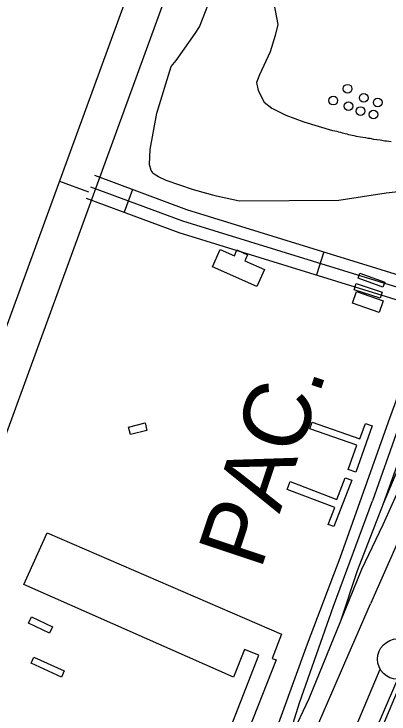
# Model space of a CAD drawing. Extents: x 3683613 to 3738215, y 469626 to 495384.
# Drawn here: x 3702435 to 3702899, y 485960 to 486827 of the extents above; entities that cross this region are included whole.
import ezdxf

# ---------------------------------------------------------------- set-up
doc = ezdxf.new("R2010")
doc.units = 0
for name, color, linetype in [('V-BLDG-OTLN', 7, 'Continuous'), ('V-DOMW-TANK', 7, 'Continuous'), ('V-FLOD-BASE', 7, 'Continuous'), ('V-LEVE-TOET', 7, 'Continuous'), ('V-RAIL-IDEN', 7, 'Continuous'), ('V-RAIL-TRAK', 7, 'Continuous'), ('V-ROAD-CNTR', 7, 'Continuous'), ('V-SITE-VEGE', 7, 'Continuous'), ('V-SURV-LINE', 7, 'Continuous')]:
    doc.layers.add(name, color=color, linetype=linetype)

msp = doc.modelspace()

# ---------------------------------------------------------------- linework, layer by layer
at = {"layer": 'V-BLDG-OTLN'}
for points in [[(3702735.69, 486489.63), (3702680.78, 486513.83), (3702690.2, 486535.21), (3702707.66, 486527.51), (3702710.88, 486534.83), (3702724.08, 486529.01), (3702720.73, 486521.4), (3702744.85, 486510.77)], [(3702891.63, 486488.7), (3702860.8, 486499.93), (3702863.08, 486506.18), (3702893.91, 486494.95)], [(3702888.01, 486475.02), (3702856.03, 486485.5), (3702858.57, 486493.26), (3702890.56, 486482.78)], [(3702853.99, 486468.96), (3702858.93, 486483.26), (3702891.83, 486471.92), (3702886.89, 486457.61)], [(3702576.82, 486315.58), (3702597.19, 486320.61), (3702599.45, 486311.46), (3702579.07, 486306.44)], [(3702878.38, 486317.04), (3702858.13, 486259.67), (3702848.59, 486263.03), (3702859.17, 486293.03), (3702800.96, 486313.57), (3702803.88, 486321.82), (3702863.11, 486300.92), (3702869.86, 486320.05)], [(3702852.94, 486249.8), (3702831.01, 486192.4), (3702823.97, 486195.09), (3702831.89, 486215.8), (3702772.9, 486238.34), (3702776.59, 486247.99), (3702834.63, 486225.82), (3702844.95, 486252.85)], [(3702759.48, 486027.22), (3702719.54, 485925.66), (3702699, 485933.74), (3702738.12, 486033.23), (3702720.27, 486040.25), (3702706.77, 486005.91), (3702447.27, 486120.55), (3702475.91, 486184.64), (3702766.08, 486059.31), (3702754.38, 486029.23)], [(3702478.86, 486060.58), (3702452.88, 486072.6), (3702456.51, 486080.44), (3702482.49, 486068.43)], [(3702493.6, 486006.05), (3702456.05, 486023.24), (3702459.5, 486030.78), (3702497.05, 486013.58)]]:
    msp.add_lwpolyline(points, close=True, dxfattribs=at)
at = {"layer": 'V-DOMW-TANK'}
for centre in [(3702847.84, 486734.52), (3702830.16, 486719.77), (3702867.81, 486723.16), (3702849.04, 486712.84), (3702885.08, 486717.48), (3702863.77, 486706.84), (3702879.9, 486702.53)]:
    msp.add_circle(centre, 5.38, dxfattribs=at)
at = {"layer": 'V-FLOD-BASE'}
msp.add_lwpolyline([(3702880.86, 485935.63), (3702934.26, 486060.46), (3702992.67, 486190.68), (3703042.82, 486305.31), (3703094.53, 486417.7), (3703155.29, 486551), (3703210.75, 486664.99), (3703260.02, 486757.98), (3703305.22, 486844.54), (3703333.6, 486906.24), (3703360.58, 486969.11), (3703378.96, 487012.57)], dxfattribs=at)
at = {"layer": 'V-LEVE-TOET'}
for points in [[(3703311.97, 487019.74), (3703274.88, 486935.79), (3703222.16, 486828.05), (3703151.13, 486694.37), (3703084.61, 486555.04), (3703052.09, 486476.18), (3702990.02, 486347.23), (3702923.31, 486203.07), (3702876.17, 486096.84)], [(3702549.54, 485301.88), (3702583.89, 485385.59), (3702624.75, 485487.67), (3702673.56, 485606.16), (3702714.11, 485710.49), (3702760.75, 485822.77), (3702806.8, 485937.01), (3702844.49, 486023.57), (3702876.17, 486096.84)]]:
    msp.add_lwpolyline(points, dxfattribs=at)
at = {"layer": 'V-RAIL-TRAK'}
for points in [[(3702891.75, 486194.77), (3702928.88, 486277.36), (3702977.14, 486388.32), (3703024.57, 486490.04), (3703074.13, 486596.94), (3703116, 486690.37), (3703157.01, 486781.22), (3703200.14, 486879.06), (3703245, 486973.62), (3703291.91, 487071.4), (3703297.39, 487082.85)], [(3703183.58, 487067.9), (3703157.99, 486996.6), (3703099.09, 486834.47), (3703055.97, 486716.38), (3703014.5, 486599.08), (3702966.38, 486468.03), (3702908.06, 486307.13), (3702878.76, 486224.3)], [(3702865.4, 486228.98), (3702898.66, 486321.91), (3702935.22, 486422.93), (3702972.36, 486524.72), (3703004.61, 486615.36), (3703040.05, 486712.43), (3703079.12, 486822.57), (3703118.56, 486929.55), (3703154.71, 487028.44), (3703167.15, 487059.71)], [(3702892.24, 486220.93), (3702921.22, 486289.29), (3702947.27, 486346.85), (3702982.49, 486426.83), (3703026.84, 486523.95), (3703058.44, 486596.9), (3703096.68, 486683.3), (3703134.15, 486763.78), (3703177.1, 486856.33), (3703215.27, 486939.25), (3703263.1, 487042.95)], [(3702892.24, 486220.93), (3702938.46, 486349.22), (3702977.37, 486452.86), (3703006.89, 486537.55), (3703024.91, 486589.19), (3703043.31, 486630.86), (3703074.06, 486694.57), (3703102, 486755.8), (3703140.26, 486841.3), (3703178.1, 486925.72), (3703210.96, 486996.13), (3703231.55, 487041.33)], [(3702616.53, 485511.69), (3702635.29, 485579.3), (3702662.46, 485670.03), (3702693.58, 485758.85), (3702750.75, 485916.21), (3702798.16, 486047.06), (3702838.6, 486153.69), (3702865.4, 486228.98)], [(3702770.17, 485915.9), (3702788.41, 485974.23), (3702830.35, 486093.72), (3702878.76, 486224.3)], [(3702839.35, 486075.7), (3702860.28, 486137.92), (3702892.24, 486220.93)], [(3702317.43, 484801.05), (3702345.47, 484867.77), (3702396, 484983.51), (3702455.28, 485124.42), (3702510.57, 485255.09), (3702562.93, 485378.02), (3702616.53, 485511.69), (3702657.85, 485615.48), (3702702.97, 485744.64), (3702746.85, 485863.6), (3702754.38, 485881.14), (3702762.15, 485898.58), (3702770.17, 485915.9), (3702778.43, 485933.11), (3702800.13, 485979.38), (3702839.35, 486075.7), (3702865.49, 486139.64), (3702891.75, 486194.77)]]:
    msp.add_lwpolyline(points, dxfattribs=at)
at = {"layer": 'V-ROAD-CNTR'}
for p, q in [((3702581.56, 486609.8), (3702571.1, 486581.69)), ((3702818.33, 486532.52), (3702809.48, 486503.85))]:
    msp.add_line(p, q, dxfattribs=at)
for points in [[(3702534.7, 486627.24), (3702648.41, 486584.91), (3702917.01, 486502.08), (3703011.83, 486736.46), (3703118.22, 487028.6), (3703214, 487271.97), (3703397.95, 487691.21), (3703500.27, 487922.69), (3703603.6, 488144.57), (3703661.88, 488249.67), (3703734.85, 488361.82), (3703942.5, 488697.03), (3704017.96, 488824.69), (3704096.05, 488959.2), (3704187.9, 489002.92), (3704273.14, 489030.09), (3704312.28, 489017.34)], [(3702524.24, 486599.13), (3702638.75, 486556.5), (3702934.49, 486465.3), (3703039.84, 486725.69), (3703146.27, 487017.97), (3703241.71, 487260.44), (3703425.41, 487679.12), (3703527.59, 487910.29), (3703630.35, 488130.95), (3703687.61, 488234.2), (3703760.18, 488345.74), (3703968.17, 488681.49), (3704043.84, 488809.53), (3704117.33, 488936.1), (3704198.96, 488974.96), (3704273.04, 488998.57), (3704303, 488988.82)], [(3702529.47, 486613.19), (3702643.58, 486570.71), (3702925.75, 486483.69), (3703025.84, 486731.08), (3703132.25, 487023.29), (3703227.85, 487266.2), (3703411.68, 487685.16), (3703513.93, 487916.49), (3703616.97, 488137.76), (3703674.75, 488241.93), (3703747.51, 488353.78), (3703955.33, 488689.26), (3704030.9, 488817.11), (3704106.69, 488947.65)], [(3702160.34, 485713.57), (3702593.39, 486900.06), (3702746.55, 487325.53), (3702789.83, 487439.62)], [(3702207.6, 485711.24), (3702640.65, 486897.73), (3702793.82, 487323.2), (3702837.09, 487437.29)], [(3702491.15, 486619.94), (3702527.1, 486606.68)]]:
    msp.add_lwpolyline(points, dxfattribs=at)
at = {"layer": 'V-SITE-VEGE'}
for points in [[(3702932.3, 486609.24), (3702895.41, 486605.12), (3702836.93, 486596.09), (3702714.13, 486595.4), (3702685.64, 486601.45), (3702657.13, 486609.32), (3702623.07, 486620.79), (3702613.85, 486625.25), (3702608.3, 486628.85), (3702607.38, 486629.76), (3702604.58, 486633.38), (3702602.65, 486640.69), (3702603.33, 486659.03), (3702611.91, 486704.04), (3702629.48, 486762.01), (3702635.8, 486769.42), (3702659.19, 486802.72), (3702664.58, 486811.04), (3702682.31, 486857.09)], [(3702754.82, 486848.87), (3702761.68, 486814.13), (3702758.2, 486800.34), (3702752.05, 486780.1), (3702738.67, 486751.52), (3702735.13, 486742.31), (3702737.09, 486732.25), (3702744.61, 486717.69), (3702753.87, 486710.48), (3702771.4, 486701.54), (3702793.5, 486693.58), (3702829.11, 486682.87), (3702831.84, 486682.22), (3702834.42, 486681.85), (3702836.57, 486681.18), (3702839.01, 486680.67), (3702841.17, 486680), (3702846.77, 486678.7), (3702848.78, 486677.89), (3702851.37, 486677.24), (3702855.67, 486676.48), (3702858.26, 486675.54), (3702863.7, 486674.95), (3702869.86, 486674.09), (3702873.02, 486673.44), (3702875.16, 486673.2), (3702879.76, 486672.17), (3702888.06, 486671.07), (3702893.94, 486669.92), (3702895.95, 486669.82), (3702901.81, 486669.23)]]:
    msp.add_lwpolyline(points, dxfattribs=at)
at = {"layer": 'V-SURV-LINE'}
for points in [[(3702685.99, 485535.43), (3702888.22, 486015.67)], [(3702915.87, 486004.04), (3702713.65, 485523.8)]]:
    msp.add_lwpolyline(points, dxfattribs=at)
msp.add_circle((3702909.8, 486028.27), 25, dxfattribs=at)

# ---------------------------------------------------------------- texts
at = {"layer": 'V-RAIL-IDEN'}
msp.add_text('PAC.', height=83, rotation=71.61594, dxfattribs=at).set_placement((3702740.18, 486137.36))

doc.saveas('drawing.dxf')
